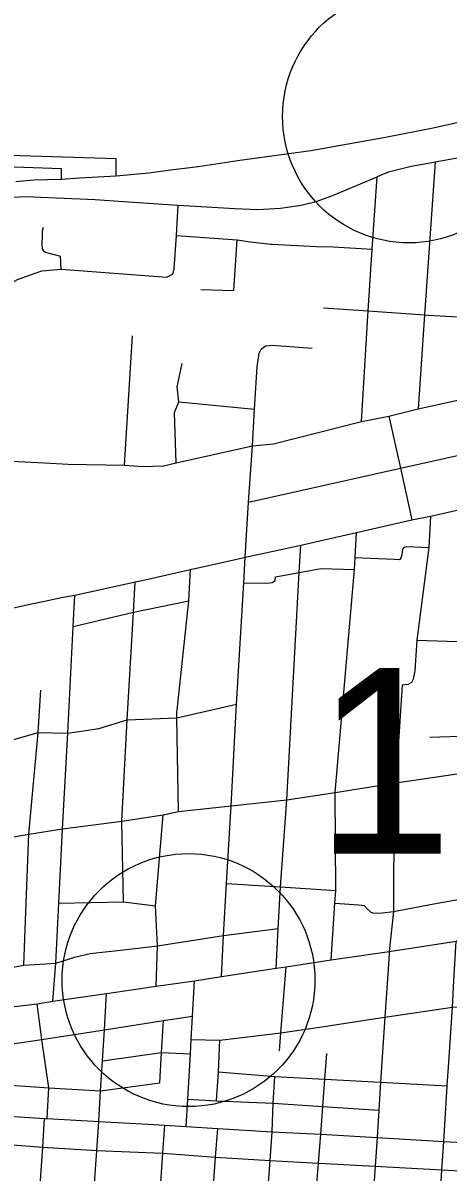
# Model space of a CAD drawing. Extents: x 1659811 to 1934326, y 644115 to 934867.
# Drawn here: x 1834518 to 1837040, y 715005 to 721819 of the extents above; entities that cross this region are included whole.
import ezdxf

# ---------------------------------------------------------------- set-up
doc = ezdxf.new("R2010")
doc.units = 0
for name, color, linetype in [('Default', 7, 'Continuous'), ('GM_X_City_Street', 7, 'Continuous'), ('GM_X_Interchange_Ramps', 7, 'Continuous'), ('GM_X_Interstate_Route', 7, 'Continuous'), ('GM_X_US_Route', 7, 'Continuous')]:
    doc.layers.add(name, color=color, linetype=linetype)

msp = doc.modelspace()

# ---------------------------------------------------------------- linework, layer by layer
at = {"layer": 'Default'}
for centre in [(1836808.5, 721265), (1835500.6, 716143.1)]:
    msp.add_circle(centre, 750, dxfattribs=at)
at = {"layer": 'GM_X_City_Street'}
for points in [[(1836922.2, 720988.7), (1836963, 720996.7), (1837280.1, 721053.7)], [(1836622.2, 720907.9), (1836687.3, 720936), (1836821.5, 720969.1), (1836922.2, 720988.7)], [(1836963, 720996.7), (1836900.3, 720088.2), (1836863.1, 719530.7)], [(1834579, 720788), (1834946.9, 720772.2), (1835113.9, 720760.2), (1835439.3, 720739.6), (1835774.9, 720718.2), (1835911.6, 720713.6), (1836045.7, 720721), (1836168.9, 720739.3), (1836257.2, 720759.5), (1836350.9, 720794.5), (1836619.3, 720906.6), (1836622.2, 720907.9)], [(1836526.9, 719455.7), (1836567.1, 720112.2), (1836590.1, 720477.8), (1836619.3, 720906.6)], [(1833849.3, 720363.5), (1833925.4, 720435.1), (1833987.9, 720506.8), (1834039.3, 720563.8), (1834079.8, 720607), (1834123, 720646.5), (1834174.4, 720683.3), (1834238.8, 720720), (1834303.1, 720749.4), (1834361.9, 720769.7), (1834424.4, 720783.5), (1834535.7, 720789.9), (1834579, 720788)], [(1835404.4, 720329.8), (1835409.7, 720335.6), (1835415.7, 720360.7), (1835428.9, 720559.2), (1835439.3, 720739.6)], [(1834637.4, 720607), (1834632.5, 720584.5), (1834632.1, 720567.8), (1834630, 720494.9), (1834632, 720485.6), (1834633.9, 720476.2), (1834642.5, 720463.5), (1834657, 720457.2), (1834740.4, 720436.4)], [(1835428.9, 720559.2), (1835788.9, 720532.6), (1835817.5, 720529.8), (1835866.9, 720522), (1835936.9, 720513.7), (1835989.1, 720507.5), (1835996.3, 720508.4), (1836260.5, 720493.1), (1836359.5, 720491.4), (1836590.1, 720477.8)], [(1835769.1, 720231.8), (1835788.9, 720532.6)], [(1834744.8, 720359.1), (1834740.4, 720436.4)], [(1834166.7, 719797.8), (1834179.4, 719892.4), (1834188.7, 719944.9), (1834190.9, 719973.4), (1834222.6, 720032.9), (1834252, 720085.3), (1834295.2, 720150.2), (1834367.5, 720216.6), (1834423.3, 720262.8), (1834486.6, 720298.3), (1834562.2, 720326.1), (1834630.1, 720349.2), (1834744.8, 720359.1), (1835370.9, 720312.2), (1835404.4, 720329.8)], [(1835574.3, 720237.8), (1835769.1, 720231.8)], [(1836301.4, 720129.5), (1836567.1, 720112.2), (1836900.3, 720088.2), (1836923.6, 720086.8)], [(1836923.6, 720086.8), (1837234.9, 720068.1)], [(1835120.1, 719196), (1835168.4, 719963)], [(1835908.4, 719780), (1835919.1, 719860.8), (1835932, 719885.5), (1835956.3, 719905.3), (1835996.3, 719909.1), (1836234.7, 719890.9)], [(1835869.2, 719309.9), (1835880.2, 719312.4), (1836005.1, 719322.4), (1836526.9, 719455.7), (1836689.1, 719487.6), (1836863.1, 719530.7), (1837204.9, 719607), (1837537.7, 719681), (1837659.6, 719714.4), (1837830.2, 719753.8), (1838198, 719838.9), (1838218.7, 719843.7), (1838223.6, 719844.9), (1838249.4, 719863.7)], [(1835426.9, 719209.9), (1835416.4, 719509), (1835443.9, 719572), (1835433.4, 719660.5), (1835461.9, 719799)], [(1835695.5, 716164.4), (1835707.7, 716406.9), (1835725.4, 716716.4), (1835753, 717176.6), (1835786, 717778.6), (1835828.4, 718499.8), (1835837, 718650.9), (1835857.2, 718976.6), (1835880.2, 719312.4), (1835892.9, 719529), (1835908.4, 719780)], [(1835443.9, 719572), (1835892.9, 719529)], [(1836689.1, 719487.6), (1836758.1, 719178.2), (1836826.3, 718871.7)], [(1835350, 719193.2), (1835352.2, 719193.2), (1835426.9, 719209.9), (1835869.2, 719309.9)], [(1835857.2, 718976.6), (1836758.1, 719178.2), (1837265.5, 719291.1), (1837290.4, 719296.7)], [(1833755, 719254.9), (1833775.3, 719253.9), (1834106.2, 719237.8), (1834340, 719226.4), (1834450.6, 719220.5), (1834646.8, 719210), (1834787, 719202.5), (1835120.1, 719196), (1835226.4, 719189.5), (1835350, 719193.2)], [(1836937.7, 718895.4), (1837299.6, 718977.2), (1837335.3, 718986), (1837377.9, 718995)], [(1835956.9, 718677.1), (1836167.5, 718723.2), (1836497.1, 718797.3), (1836826.3, 718871.7), (1836936.2, 718895.1), (1836937.7, 718895.4)], [(1836936.2, 718895.1), (1836926.8, 718709.5), (1836854.3, 718159.3), (1836842.3, 717978), (1836833.7, 717928), (1836823.4, 717908.1), (1836801.2, 717896.4), (1836767.1, 717892.8), (1836731, 717313.8), (1836719.4, 717127.7), (1836715.8, 716549.4), (1836691.3, 716313.6), (1836688, 716264.5)], [(1836347.1, 716262.8), (1836369.1, 716600), (1836373.8, 716674.9), (1836369.8, 717256.2), (1836484.4, 718578.5), (1836488.4, 718649.4), (1836497.1, 718797.3)], [(1836020.3, 716214.2), (1836031.7, 716448.6), (1836045.8, 716696), (1836083.5, 717212.4), (1836157.9, 718561), (1836167.5, 718723.2)], [(1836488.4, 718649.4), (1836720.9, 718639.9), (1836751.3, 718637.1), (1836760.2, 718643.6), (1836767.9, 718667.5), (1836772.7, 718698.4), (1836781, 718709.7), (1836796, 718715), (1836926.8, 718709.5)], [(1833758.4, 718105.7), (1833857.2, 718192.4), (1833898.4, 718205.3), (1833978, 718230.4), (1834065.1, 718249.3), (1834233.9, 718289.5), (1834396.3, 718337.1), (1834436.6, 718345.6), (1834569.3, 718373.8), (1834618.7, 718384.3), (1834746.9, 718411.4), (1834826.2, 718425.7), (1835068.3, 718479.5), (1835184.3, 718504.1), (1835223.6, 718512.4), (1835259.6, 718520.2), (1835512.6, 718578.5), (1835787.7, 718639.9), (1835837, 718650.9), (1835956.9, 718677.1)], [(1835433, 717744.5), (1835502.4, 718392), (1835512.6, 718578.5)], [(1836016.3, 718533.8), (1836157.9, 718561)], [(1836157.9, 718561), (1836288.4, 718583.9), (1836484.4, 718578.5)], [(1835173.4, 718324.4), (1835184.3, 718504.1)], [(1835828.4, 718499.8), (1835959.9, 718497.2), (1835983.7, 718499.4), (1835996.1, 718501.2), (1836006.9, 718507.4), (1836014.6, 718513.3), (1836016.3, 718533.8)], [(1834694.9, 716017.4), (1834712.3, 716244), (1834730, 716599.7), (1834753.5, 717040.7), (1834784.7, 717607), (1834815.9, 718241), (1834826.2, 718425.7)], [(1835173.4, 718324.4), (1835502.4, 718392)], [(1834815.9, 718241), (1835173.4, 718324.4)], [(1835114.5, 716606.7), (1835103.9, 717086), (1835136.6, 717687.5), (1835173.4, 718324.4)], [(1836854.3, 718159.3), (1837214.9, 718147.4)], [(1834535.7, 716548.5), (1834552.3, 717009.1), (1834608.5, 717610.6), (1834623.8, 717862.4)], [(1834199.3, 717552.7), (1834379.5, 717545.3), (1834608.5, 717610.6), (1834784.7, 717607), (1834969.1, 717635.1), (1835136.6, 717687.5), (1835430.1, 717697.7), (1835786, 717778.6)], [(1835441.4, 717143.6), (1835430.1, 717697.7), (1835431.8, 717733), (1835433, 717744.5)], [(1836932.7, 717583.8), (1837171, 717591.2), (1837185.5, 717592.8), (1837203.7, 717594.9), (1837205.8, 717595.1)], [(1832897.3, 716777.3), (1832970.2, 716787.5), (1833012.2, 716793.4), (1833045.6, 716798.1), (1833062.9, 716801.4), (1833250.6, 716836.5), (1833478.1, 716858.6), (1833879.7, 716912.8), (1834152.6, 716947.4), (1834380.1, 716978.9), (1834552.3, 717009.1), (1834753.5, 717040.7), (1835103.9, 717086), (1835350.3, 717123), (1835441.4, 717143.6), (1835753, 717176.6), (1836083.5, 717212.4), (1836369.8, 717256.2), (1836731, 717313.8), (1837147, 717375.2), (1837147.6, 717375.3)], [(1835307.9, 716107.8), (1835317, 716347.1), (1835303.7, 716583.1), (1835350.3, 717123)], [(1835725.4, 716716.4), (1836045.8, 716696), (1836373.8, 716674.9)], [(1834730, 716599.7), (1835114.5, 716606.7), (1835303.7, 716583.1)], [(1836369.1, 716600), (1836511.6, 716590), (1836543.4, 716586.5), (1836559.7, 716566.6), (1836582.6, 716545.3), (1836598.9, 716541), (1836651.2, 716541.3), (1836715.8, 716549.4)], [(1836715.8, 716549.4), (1836956.1, 716595.7), (1837176.6, 716635)], [(1834524.2, 716232.6), (1834535.7, 716548.5)], [(1835317, 716347.1), (1835707.7, 716406.9), (1836031.7, 716448.6)], [(1836806.2, 712183.2), (1836822.4, 712494.8), (1836862.1, 712945.8), (1836878.3, 713184.6), (1836870.8, 713423.2), (1836883.3, 713604.7), (1836927.3, 713860), (1836947.8, 714197), (1836937, 714382.2), (1836981.3, 714682.5), (1836993.7, 714845.7), (1837004.3, 715017.1), (1837014.9, 715186.8), (1837035.3, 715515.6), (1837045.1, 715657.2), (1837066.3, 715982.2), (1837075.4, 716138.6), (1837089.3, 716373.2)], [(1834318, 716194.4), (1834524.2, 716232.6), (1834712.3, 716244), (1834831.8, 716281.4), (1834916.2, 716300.3), (1835132, 716324.4), (1835317, 716347.1)], [(1836688, 716264.5), (1836664.7, 715922.8), (1836640.3, 715537.6), (1836630.6, 715372.8), (1836618.9, 715209.4), (1836607.6, 715039.8), (1836595.9, 714866.2), (1836585.5, 714703.5), (1836577.6, 714593.1), (1836563.9, 714397.6), (1836551.6, 714206.1), (1836529.5, 713879), (1836486.1, 713617.2), (1836473, 713432.5), (1836483.9, 713197.4), (1836468.1, 712958), (1836438.1, 712503.4), (1836408.5, 712161.8)], [(1836041.2, 715722.9), (1836047.7, 715830), (1836079.3, 716221.8)], [(1835486.9, 715274.6), (1835496, 715436.4), (1835511.7, 715706.4), (1835516.5, 715791.8), (1835523.9, 715929.2), (1835535.9, 716139.8)], [(1834968.1, 715307.6), (1834978.6, 715486.4), (1834989.3, 715665), (1835002.3, 715847.8), (1835013.1, 716063.6)], [(1834662.7, 715322.8), (1834671.1, 715504.7), (1834629.8, 715791.3), (1834601.9, 716003.2)], [(1836650.5, 715920.6), (1836664.7, 715922.8), (1837066.3, 715982.2), (1837502.9, 715998.9), (1837840.8, 716012)], [(1833492.1, 715624.6), (1833897.9, 715684.6), (1834264.6, 715736.9), (1834629.8, 715791.3), (1835002.3, 715847.8), (1835352.1, 715902.7), (1835523.9, 715929.2)], [(1835329.5, 715533.9), (1835339.7, 715714.2), (1835352.1, 715902.7)], [(1835516.5, 715791.8), (1835685.7, 715786.3), (1836047.7, 715830), (1836278, 715864.7), (1836650.5, 715920.6)], [(1835667, 715426.9), (1835678.4, 715598.3), (1835685.7, 715786.3)], [(1834989.3, 715665), (1835339.7, 715714.2), (1835511.7, 715706.4)], [(1836159.1, 713681.4), (1836175.3, 713892.4), (1836204.4, 714204.2), (1836222.5, 714407.6), (1836234.9, 714606.5), (1836244.2, 714717.9), (1836257.3, 714888.2), (1836270.8, 715056.9), (1836284.7, 715229.4), (1836297.9, 715393.3), (1836309, 715556.6), (1836321.6, 715707.5)], [(1833708.4, 715567.1), (1833919.2, 715546.4), (1834295.1, 715518.8), (1834335.6, 715527.4), (1834671.1, 715504.7), (1834978.6, 715486.4), (1835329.5, 715533.9)], [(1835678.4, 715598.3), (1836012.5, 715572), (1836309, 715556.6), (1836640.3, 715537.6), (1837035.3, 715515.6)], [(1835975.7, 714942.2), (1835985.7, 715074), (1835996.3, 715244.2), (1836003.2, 715413), (1836012.5, 715572)], [(1835496, 715436.4), (1835667, 715426.9), (1836003.2, 715413), (1836297.9, 715393.3), (1836630.6, 715372.8)], [(1833428.7, 715347.6), (1833484.1, 715352.6), (1833524.6, 715384.5), (1833571.4, 715387), (1833661.9, 715382.1), (1833906.3, 715368.4), (1833968.3, 715363.2), (1834286.7, 715345.2), (1834644.9, 715323.4), (1834662.7, 715322.8), (1834967.9, 715305.2), (1835260.6, 715288.4), (1835359.1, 715282.8), (1835486.9, 715274.6), (1835674.3, 715263.9), (1835996.3, 715244.2), (1836284.7, 715229.4), (1836618.9, 715209.4), (1837014.9, 715186.8), (1837451.1, 715161.8)], [(1834593.3, 714454.6), (1834605.1, 714650.1), (1834614.7, 714810.8), (1834624.6, 714983.5), (1834635.4, 715152.6), (1834644.9, 715323.4)], [(1834912.7, 714443.8), (1834925, 714638.6), (1834934.7, 714793.2), (1834945.3, 714964), (1834956.7, 715132), (1834967.9, 715305.2), (1834968.1, 715307.6)], [(1835302.9, 714433.6), (1835315.5, 714627.4), (1835324.8, 714770.2), (1835336.6, 714942.2), (1835348.3, 715116.4), (1835359.1, 715282.8)], [(1833654.6, 715214.8), (1833959.1, 715198.1), (1834276.3, 715180.2), (1834635.4, 715152.6), (1834956.7, 715132), (1835348.3, 715116.4), (1835661.2, 715092.8), (1835985.7, 715074), (1836270.8, 715056.9), (1836607.6, 715039.8), (1837004.3, 715017.1), (1837783, 714975.5), (1837995.3, 714963.1), (1838140.5, 714951.8)], [(1835634.1, 714751.9), (1835647.9, 714924.4), (1835661.2, 715092.8), (1835674.3, 715263.9)]]:
    msp.add_lwpolyline(points, dxfattribs=at)
at = {"layer": 'GM_X_Interchange_Ramps'}
for points in [[(1835070.3, 720913), (1835070.3, 721013.9), (1834373.6, 721036.1)], [(1834355, 720969.7), (1834743.9, 720955.6), (1834743.9, 720893.7)]]:
    msp.add_lwpolyline(points, dxfattribs=at)
at = {"layer": 'GM_X_Interstate_Route'}
for points in [[(1836081, 721042.7), (1836226.7, 721062.6), (1836668.3, 721141.7), (1836951.7, 721197.7), (1837331.9, 721281.5), (1837902.1, 721391.2), (1838450.1, 721504.6), (1838814.7, 721580.5)], [(1835525.9, 720964.8), (1835586.1, 720972.3), (1835790.9, 721003.2), (1836081, 721042.7)], [(1834852.7, 720900.2), (1835070.3, 720913), (1835265.3, 720931), (1835393.9, 720948.5), (1835525.9, 720964.8)], [(1834474.9, 720878.9), (1834583.5, 720888.2), (1834743.9, 720893.7), (1834852.7, 720900.2)]]:
    msp.add_lwpolyline(points, dxfattribs=at)
at = {"layer": 'GM_X_US_Route'}
msp.add_lwpolyline([(1833991.6, 715916.8), (1834195.2, 715951.7), (1834233.2, 715957.8), (1834266.7, 715963.1), (1834601.9, 716003.2), (1834694.9, 716017.4), (1835013.1, 716063.6), (1835307.9, 716107.8), (1835535.9, 716139.8), (1835695.5, 716164.4), (1836020.3, 716214.2), (1836079.3, 716221.8), (1836347.1, 716262.8), (1836691.3, 716313.6), (1837089.3, 716373.2), (1837122.1, 716396.3), (1837499, 716453.1), (1837509.1, 716454.6), (1837781.1, 716496.1), (1837847.2, 716506.2), (1838271.8, 716570.9), (1838625.9, 716624.3), (1839034.8, 716685.9)], dxfattribs=at)

# ---------------------------------------------------------------- texts
at = {"layer": 'Default'}
msp.add_text('14.00', height=1100, dxfattribs=at).set_placement((1836250.6, 716893.1))

doc.saveas('drawing.dxf')
